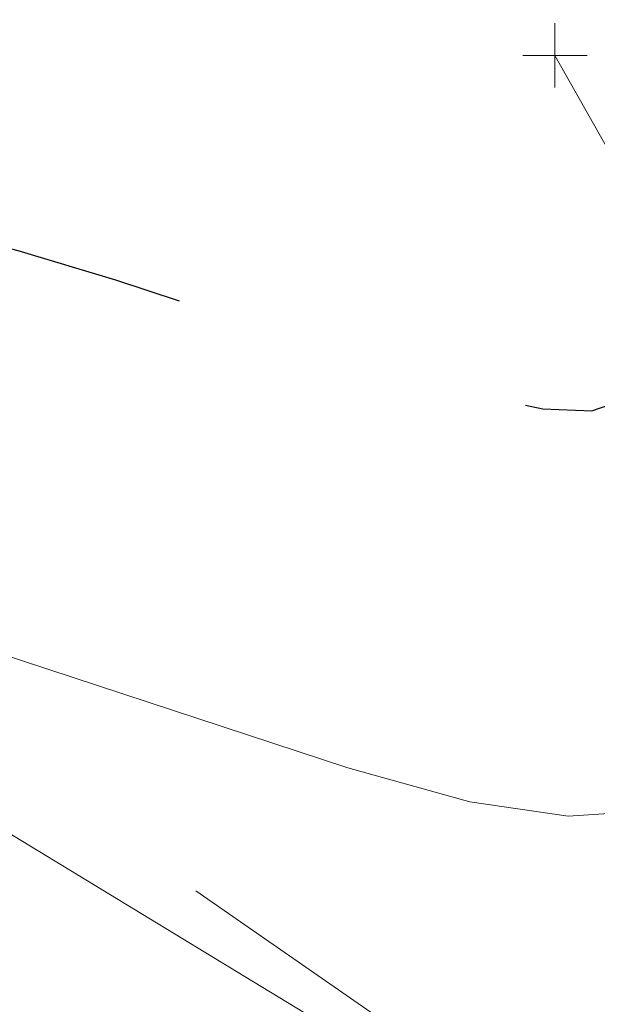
# Model space of a CAD drawing. Extents: x 1926935 to 1928139, y 199322 to 200300.
# Tile 597 of 656: x 1927278 to 1927287, y 200201 to 200217. Entities that reach past the tile are written whole.
import ezdxf

# ---------------------------------------------------------------- set-up
doc = ezdxf.new("R2010")
doc.units = 0
doc.header["$MEASUREMENT"] = 0
doc.linetypes.add('DGN Style 2', pattern=[14.030763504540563, 8.418458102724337, -5.612305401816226])
doc.linetypes.add('DGN Style 3', pattern=[19.64306890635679, 14.03076350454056, -5.612305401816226])
for name, color, linetype, lineweight in [('DT_X_Contour_Major', 132, 'DGN Style 3', 30), ('DT_X_Contour_Minor', 136, 'DGN Style 3', 0), ('DT_X_Terrain_Ground_Line', 92, 'DGN Style 3', 13), ('SV_X_Toe_of_Slope', 193, 'DGN Style 2', 0), ('SV_X_Top_of_Bank', 97, 'DGN Style 2', 0)]:
    doc.layers.add(name, color=color, linetype=linetype, lineweight=lineweight)
doc.layers.add('SV_X_Shot_Marker (Construction)', color=40, linetype='Continuous', lineweight=0, transparency=0.5)

# ---------------------------------------------------------------- blocks, each defined once
blk = doc.blocks.new('SVPT_1338')
at = {"layer": 'SV_X_Shot_Marker (Construction)', "transparency": 33554495}
for p, q in [((0, 0.0249999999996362), (0, -0.0249999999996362)), ((-0.02499999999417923, 0), (0.02499999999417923, 0))]:
    blk.add_line(p, q, dxfattribs=at)
blk.add_point((0, 0), dxfattribs=at)
blk = doc.blocks.new('*U2117', base_point=(1927600.1255, 199832.7095, 682.6088333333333))
at = {"layer": 'DT_X_Contour_Major', "elevation": 660.0000000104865, "flags": 128}
blk.add_lwpolyline([(1927234.108534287, 200236.7289084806), (1927242.294645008, 200231.0087032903), (1927244.130964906, 200229.7610304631), (1927246.131591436, 200228.4695284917), (1927248.296524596, 200227.134197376), (1927250.625764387, 200225.755037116), (1927257.056146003, 200222.0188375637), (1927259.289390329, 200220.6973956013), (1927261.166337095, 200219.5352193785), (1927262.686986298, 200218.5323088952), (1927263.851337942, 200217.6886641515), (1927266.481212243, 200215.6512991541), (1927267.493924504, 200214.971618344), (1927268.559655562, 200214.4605996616), (1927269.678405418, 200214.118243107), (1927270.850174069, 200213.9445486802), (1927274.045582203, 200213.7062463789), (1927275.288558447, 200213.5642146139), (1927276.620931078, 200213.3168460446), (1927278.042700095, 200212.9641406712), (1927279.553865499, 200212.5060984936), (1927283.702835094, 200211.1442036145), (1927285.099851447, 200210.7291522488), (1927286.179173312, 200210.5054193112), (1927286.940800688, 200210.4730048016), (1927287.384733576, 200210.63190872), (1927288.715133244, 200211.8198700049), (1927289.272701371, 200212.7763853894), (1927289.385661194, 200212.9548032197), (1927289.485582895, 200213.0801215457), (1927289.572466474, 200213.1523403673), (1927289.646311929, 200213.1714596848), (1927289.960501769, 200213.1367843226), (1927298.897650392, 200205.8138983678), (1927300.751890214, 200204.2039761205), (1927302.484403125, 200202.5125890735), (1927304.095189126, 200200.7397372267), (1927305.584248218, 200198.8854205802), (1927309.392769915, 200193.8319564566), (1927310.756121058, 200192.0630749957), (1927311.989783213, 200190.546528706), (1927313.09375638, 200189.2823175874), (1927314.06804056, 200188.2704416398), (1927316.493213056, 200185.9085526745), (1927317.612096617, 200184.8671860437), (1927319.149867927, 200183.5145028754), (1927321.106526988, 200181.8505031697), (1927323.482073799, 200179.8751869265), (1927330.375382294, 200174.1925882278), (1927332.685239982, 200172.3005457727), (1927334.444831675, 200170.8863674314), (1927335.654157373, 200169.950053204), (1927336.313217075, 200169.4916030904), (1927337.337021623, 200168.9062216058), (1927337.770658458, 200168.6383010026), (1927338.303715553, 200168.2735753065), (1927338.936192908, 200167.8120445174), (1927339.668090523, 200167.2537086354), (1927341.752377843, 200165.6357394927), (1927342.777631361, 200164.8843172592), (1927344.290176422, 200163.8435274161), (1927346.290013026, 200162.513369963), (1927348.777141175, 200160.8938449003), (1927356.059204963, 200156.18928792), (1927358.585342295, 200154.5518308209), (1927360.70220645, 200153.1678772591), (1927362.409797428, 200152.0374272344), (1927363.708115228, 200151.1604807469), (1927366.62459846, 200149.1599614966), (1927367.848171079, 200148.3060493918), (1927369.33152651, 200147.244702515), (1927371.074664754, 200145.9759208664), (1927373.077585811, 200144.4997044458), (1927378.765085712, 200140.2865476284), (1927380.83418895, 200138.7560558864), (1927382.775873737, 200137.3244482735), (1927384.590140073, 200135.9917247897), (1927386.276987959, 200134.757885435), (1927390.605357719, 200131.5994926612), (1927392.290736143, 200130.3862874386), (1927394.100594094, 200129.1154663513), (1927396.034931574, 200127.7870293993), (1927398.09374858, 200126.4009765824), (1927403.749899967, 200122.6280145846), (1927405.817715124, 200121.2429516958), (1927407.779047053, 200119.9174845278), (1927409.633895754, 200118.6516130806), (1927411.382261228, 200117.4453373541), (1927415.90259152, 200114.3080630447), (1927417.580362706, 200113.1421208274), (1927419.223428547, 200111.9972499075), (1927420.831789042, 200110.873450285), (1927422.405444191, 200109.7707219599), (1927426.555584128, 200106.8582081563), (1927428.197482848, 200105.6527489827), (1927430.010574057, 200104.2207568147), (1927431.994857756, 200102.5622316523), (1927434.150333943, 200100.6771734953), (1927440.126527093, 200095.3483077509), (1927442.182930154, 200093.5176881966), (1927443.869994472, 200092.0224788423), (1927445.187720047, 200090.8626796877), (1927446.13610688, 200090.0382907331), (1927448.17268678, 200088.2871337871), (1927449.172239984, 200087.4225077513), (1927450.643464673, 200086.141997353), (1927452.586360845, 200084.4456025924), (1927455.000928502, 200082.3333234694), (1927462.068670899, 200076.1460666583), (1927464.419961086, 200074.0849410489), (1927466.173024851, 200072.542006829), (1927467.327862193, 200071.5172639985), (1927467.884473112, 200071.0107125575), (1927468.571133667, 200070.3508305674), (1927468.949168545, 200069.9870680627), (1927469.568277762, 200069.3906920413), (1927470.428461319, 200068.5617025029), (1927471.529719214, 200067.5000994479), (1927477.231429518, 200062.003186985), (1927477.517179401, 200060.6544578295), (1927477.553143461, 200060.4005705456), (1927477.538571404, 200060.2169354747), (1927477.473463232, 200060.103552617), (1927477.357818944, 200060.0604219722), (1927476.700227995, 200060.0230674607), (1927472.128414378, 200062.4908186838), (1927471.031580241, 200063.0824375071), (1927469.700426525, 200063.7996863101), (1927468.134953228, 200064.6425650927), (1927466.335160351, 200065.6110738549), (1927461.223286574, 200068.3612705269), (1927459.393277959, 200069.3486578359), (1927457.737157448, 200070.248172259), (1927456.25492504, 200071.059813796), (1927454.946580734, 200071.783582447), (1927451.68951339, 200073.5964683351), (1927450.54569026, 200074.2223880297), (1927449.557021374, 200074.7404826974), (1927448.723506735, 200075.1507523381), (1927448.045146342, 200075.453196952), (1927445.241491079, 200076.6130134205), (1927445.140255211, 200076.4755750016), (1927445.103316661, 200076.4344580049), (1927445.035887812, 200076.3700091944), (1927444.937968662, 200076.28222857), (1927444.809559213, 200076.1711161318), (1927444.139171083, 200075.5981505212), (1927443.956153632, 200074.2584793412), (1927443.867521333, 200073.8497921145), (1927443.680060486, 200073.1978752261), (1927443.393771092, 200072.3027286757), (1927443.00865315, 200071.1643524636), (1927440.980836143, 200065.2843942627), (1927441.240556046, 200064.5516852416), (1927441.317753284, 200064.231356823), (1927441.438036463, 200063.584389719), (1927441.601405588, 200062.6107839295), (1927441.807860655, 200061.3105394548), (1927442.415855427, 200057.4077026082), (1927442.63638774, 200056.0147638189), (1927442.841988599, 200054.7630750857), (1927443.032658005, 200053.6526364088), (1927443.208395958, 200052.6834477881), (1927443.657121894, 200050.2872782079), (1927443.804939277, 200049.4882974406), (1927443.911846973, 200048.8884823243), (1927443.977844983, 200048.4878328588), (1927444.002933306, 200048.286349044), (1927444.024556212, 200047.8108110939), (1927443.967226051, 200047.3569188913), (1927443.945017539, 200047.2588603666), (1927443.90296207, 200047.1592100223), (1927443.841059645, 200047.0579678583), (1927443.759310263, 200046.9551338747), (1927443.514849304, 200046.6787874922), (1927443.373318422, 200046.4151724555), (1927443.132071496, 200045.8315871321), (1927442.791108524, 200044.928031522), (1927442.350429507, 200043.7045056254), (1927441.042330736, 200040.015142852), (1927440.423526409, 200038.6886105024), (1927439.548187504, 200037.4760355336), (1927438.416314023, 200036.3774179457), (1927437.027905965, 200035.3927577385), (1927432.983438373, 200032.9189403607), (1927431.57521656, 200032.0557424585), (1927430.383901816, 200031.3215117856), (1927429.40949414, 200030.7162483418), (1927428.651993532, 200030.2399521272), (1927426.921201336, 200029.1417851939), (1927426.33605336, 200028.7757373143), (1927425.87870358, 200028.5012188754), (1927425.549151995, 200028.3182298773), (1927425.347398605, 200028.2267703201), (1927424.97978716, 200028.1049174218), (1927424.834110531, 200028.0530683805), (1927424.672789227, 200027.9889109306), (1927424.495823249, 200027.9124450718), (1927424.303212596, 200027.8236708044), (1927423.768724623, 200027.5705282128), (1927423.548069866, 200027.4710594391), (1927423.286971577, 200027.3625100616), (1927422.985429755, 200027.2448800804), (1927422.643444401, 200027.1181694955), (1927420.953144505, 200026.5056653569), (1927414.274714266, 200023.2836684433), (1927412.934707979, 200022.583762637), (1927411.776873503, 200021.8649010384), (1927410.80121084, 200021.1270836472), (1927410.007719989, 200020.3703104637), (1927408.134640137, 200018.326974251), (1927407.37961813, 200017.5236202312), (1927406.519361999, 200016.6460603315), (1927405.553871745, 200015.6942945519), (1927404.483147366, 200014.6683228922), (1927401.487570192, 200011.8334572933), (1927400.390733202, 200010.7566118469), (1927399.346905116, 200009.6522247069), (1927398.356085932, 200008.5202958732), (1927397.418275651, 200007.360825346), (1927394.988126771, 200004.2321816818), (1927394.120005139, 200003.144725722), (1927393.338251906, 200002.2288405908), (1927392.642867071, 200001.4845262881), (1927392.033850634, 200000.9117828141), (1927390.524964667, 199999.6132279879), (1927389.978275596, 199999.2135049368), (1927389.469872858, 199998.9882519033), (1927388.999756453, 199998.9374688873), (1927388.56792638, 199999.0611558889), (1927387.467427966, 199999.6236145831), (1927387.056632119, 199999.9119210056), (1927386.649618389, 200000.3549962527), (1927386.246386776, 200000.9528403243), (1927385.846937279, 200001.7054532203), (1927383.991664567, 200005.5787739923), (1927382.599601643, 200008.2175989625), (1927382.202831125, 200008.6772868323), (1927381.609117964, 200008.9254254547), (1927380.818462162, 200008.9620148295), (1927379.830863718, 200008.7870549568), (1927376.93467768, 200008.0384296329), (1927375.906268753, 200007.7704843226), (1927374.993181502, 200007.5281173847), (1927374.195415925, 200007.3113288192), (1927373.512972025, 200007.1201186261), (1927370.597317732, 200006.2874872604), (1927366.5015804, 200007.4697134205), (1927365.654863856, 200007.7324363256), (1927364.870030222, 200008.0139366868), (1927364.147079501, 200008.3142145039), (1927363.486011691, 200008.633269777), (1927361.805674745, 200009.5091204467), (1927361.183866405, 200009.8769884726), (1927360.578694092, 200010.3237045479), (1927359.990157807, 200010.8492686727), (1927359.418257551, 200011.453680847), (1927357.915371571, 200013.1705773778), (1927356.966043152, 200013.998101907), (1927355.24522238, 200015.1930030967), (1927352.752909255, 200016.7552809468), (1927349.489103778, 200018.6849354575), (1927339.756966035, 200024.3205163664), (1927336.557637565, 200026.1691296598), (1927334.258755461, 200027.4882838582), (1927332.860319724, 200028.2779789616), (1927332.362330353, 200028.5382149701), (1927332.234953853, 200028.5262321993), (1927332.137676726, 200028.5633866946), (1927331.941377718, 200028.6838372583), (1927331.646056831, 200028.8875838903), (1927331.251714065, 200029.1746265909), (1927330.06810418, 200030.0511352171), (1927329.543933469, 200030.4245283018), (1927328.859128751, 200030.8873260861), (1927328.013690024, 200031.4395285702), (1927327.007617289, 200032.0811357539), (1927324.110577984, 200033.9112945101), (1927323.0615279, 200034.5454232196), (1927322.087157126, 200035.0751902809), (1927321.187465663, 200035.5005956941), (1927320.362453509, 200035.821639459), (1927316.686648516, 200037.076333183)], dxfattribs=at)
at = {"layer": 'DT_X_Contour_Minor', "flags": 128}
for points, elevation in [([(1927213.21924097, 200239.8766379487), (1927215.354509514, 200238.3845772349), (1927235.494305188, 200228.145855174), (1927237.911760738, 200226.9147354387), (1927239.524106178, 200226.0914128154), (1927240.331341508, 200225.6758873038), (1927241.410488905, 200225.1115487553), (1927242.069874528, 200224.7559216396), (1927243.238670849, 200224.1122942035), (1927244.916877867, 200223.1806664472), (1927247.104495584, 200221.9610383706), (1927253.617357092, 200218.324696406), (1927255.876418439, 200217.0319057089), (1927257.768956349, 200215.8807900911), (1927259.294970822, 200214.8713495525), (1927260.454461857, 200214.0035840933), (1927263.057740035, 200211.8784429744), (1927263.970888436, 200211.1448451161), (1927264.757875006, 200210.5379073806), (1927265.418699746, 200210.0576297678), (1927265.953362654, 200209.7040122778), (1927267.210914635, 200208.9299124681), (1927267.955772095, 200208.4739514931), (1927271.085139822, 200206.5679882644), (1927280.557078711, 200200.8095172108), (1927282.906206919, 200199.3770408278), (1927284.638020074, 200198.3109632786), (1927285.752518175, 200197.6112845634), (1927286.249701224, 200197.278004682), (1927286.752435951, 200196.8777901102), (1927287.013024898, 200196.6868793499), (1927287.417740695, 200196.4143079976), (1927287.966583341, 200196.0600760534), (1927288.659552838, 200195.6241835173), (1927292.22970647, 200193.3994769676), (1927293.184995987, 200194.6570005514), (1927293.420010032, 200194.9426988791), (1927293.715642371, 200195.2608551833), (1927294.071893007, 200195.6114694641), (1927294.488761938, 200195.9945417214), (1927296.575592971, 200197.8579475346), (1927296.741665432, 200198.142847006), (1927296.81637843, 200198.1914565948), (1927296.969343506, 200198.2151855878), (1927297.200560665, 200198.214033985), (1927297.510029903, 200198.1880017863), (1927299.13680787, 200198.0084634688), (1927301.37461219, 200196.1748600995), (1927301.838901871, 200195.7717459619), (1927302.272711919, 200195.3482335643), (1927302.676042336, 200194.9043229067), (1927303.048893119, 200194.4400139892), (1927304.002522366, 200193.1746591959), (1927304.580516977, 200192.5012968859), (1927305.599278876, 200191.4302260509), (1927307.058808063, 200189.9614466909), (1927308.959104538, 200188.0949588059), (1927314.61425152, 200182.5873797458), (1927316.680239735, 200180.606764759), (1927318.63684414, 200178.7956040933), (1927320.484064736, 200177.153897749), (1927322.221901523, 200175.6816457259), (1927326.710287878, 200171.9815794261), (1927328.284727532, 200170.7093530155), (1927329.641756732, 200169.6677235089), (1927330.781375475, 200168.8566909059), (1927331.703583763, 200168.2762552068), (1927333.872925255, 200167.0358892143), (1927334.791759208, 200166.468191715), (1927335.921254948, 200165.6953737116), (1927337.261412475, 200164.7174352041), (1927338.812231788, 200163.5343761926), (1927343.228632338, 200160.1060581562), (1927344.903444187, 200158.8353410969), (1927346.615579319, 200157.5944284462), (1927348.365037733, 200156.383320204), (1927350.151819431, 200155.2020163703), (1927354.966335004, 200152.0916120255), (1927356.78566727, 200150.9066814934), (1927358.632777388, 200149.6846931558), (1927360.507665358, 200148.4256470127), (1927362.41033118, 200147.1295430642), (1927367.52114384, 200143.6238554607), (1927369.356529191, 200142.3562130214), (1927371.029575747, 200141.182551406), (1927372.540283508, 200140.1028706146), (1927373.888652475, 200139.1171706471), (1927377.267851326, 200136.6139451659), (1927378.723055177, 200135.5398046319), (1927380.55426759, 200134.1948021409), (1927382.761488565, 200132.5789376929), (1927385.344718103, 200130.6922112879), (1927392.734674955, 200125.2997915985), (1927395.276344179, 200123.4524654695), (1927397.358884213, 200121.9548018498), (1927398.982295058, 200120.8068007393), (1927400.146576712, 200120.008462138), (1927402.639155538, 200118.3457758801), (1927403.809998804, 200117.5552357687), (1927405.453094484, 200116.430630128), (1927407.568442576, 200114.971958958), (1927410.156043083, 200113.1792222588), (1927422.057153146, 200104.9183664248), (1927423.875762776, 200103.65303249), (1927424.598867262, 200103.1455672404), (1927424.95525154, 200102.8728419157), (1927425.482076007, 200102.4352648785), (1927426.179340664, 200101.8328361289), (1927427.04704551, 200101.0655556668), (1927431.494028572, 200097.1002595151), (1927430.361588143, 200096.7825338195), (1927430.148403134, 200096.7184748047), (1927429.994179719, 200096.6624659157), (1927429.898917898, 200096.6145071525), (1927429.862617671, 200096.574598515), (1927429.830793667, 200096.4071418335), (1927428.373444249, 200097.0065839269), (1927427.749330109, 200097.2386346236), (1927426.501566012, 200097.6778829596), (1927424.630151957, 200098.3243289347), (1927422.135087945, 200099.1779725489), (1927412.114868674, 200102.594744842), (1927408.674746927, 200103.7642966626), (1927407.769807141, 200104.0697226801), (1927404.811521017, 200105.06311234), (1927404.326697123, 200105.2332476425), (1927404.3064311, 200105.2279048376), (1927404.122290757, 200105.1102540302), (1927403.254796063, 200104.5411460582), (1927402.714065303, 200102.0401738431), (1927402.223827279, 200099.743450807), (1927401.675296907, 200097.1641780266), (1927401.49230538, 200096.2972657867), (1927401.354728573, 200095.6309836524), (1927401.26256649, 200095.1653316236), (1927401.215819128, 200094.9003097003), (1927401.103632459, 200094.131677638), (1927406.493037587, 200083.2125704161), (1927407.536924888, 200081.0677193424), (1927408.358841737, 200079.3127835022), (1927408.958788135, 200077.9477628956), (1927409.33676408, 200076.9726575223), (1927410.58272077, 200073.331967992), (1927411.20074881, 200071.3598913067), (1927411.206854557, 200070.9392913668), (1927410.960302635, 200070.522667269), (1927410.461093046, 200070.1100190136), (1927409.709225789, 200069.7013466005), (1927407.367369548, 200068.6168546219), (1927406.505353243, 200068.1194654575), (1927405.675696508, 200067.4406669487), (1927404.878399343, 200066.5804590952), (1927404.113461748, 200065.5388418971), (1927402.116774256, 200062.5193169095), (1927401.323366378, 200061.5393312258), (1927400.440658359, 200060.8640179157), (1927399.468650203, 200060.4933769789), (1927398.407341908, 200060.4274084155), (1927393.246202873, 200060.8304573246), (1927384.927865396, 200053.3236083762), (1927383.275650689, 200051.8508589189), (1927381.884008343, 200050.649831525), (1927380.752938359, 200049.7205261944), (1927379.882440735, 200049.0629429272), (1927377.908543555, 200047.6716836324), (1927377.195353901, 200047.2019797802), (1927376.536207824, 200046.8363126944), (1927375.931105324, 200046.5746823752), (1927375.380046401, 200046.4170888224), (1927373.136808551, 200045.9659471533), (1927372.695540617, 200045.879424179), (1927372.376875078, 200045.8194501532), (1927372.194477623, 200045.7772944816), (1927371.886284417, 200045.6958079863), (1927371.452295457, 200045.5749906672), (1927370.892510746, 200045.4148425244), (1927369.232023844, 200044.935339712), (1927368.537244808, 200044.8116086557), (1927367.698272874, 200044.800042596), (1927366.715108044, 200044.9006415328), (1927365.587750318, 200045.1134054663), (1927362.38920585, 200045.8303292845), (1927361.2389778, 200046.1908082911), (1927360.187202, 200046.7345524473), (1927359.23387845, 200047.4615617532), (1927358.379007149, 200048.3718362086), (1927354.619329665, 200053.0474023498), (1927350.472727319, 200055.3780453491), (1927349.573679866, 200055.8713907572), (1927348.653652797, 200056.3525799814), (1927347.712646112, 200056.821613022), (1927346.750659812, 200057.2784898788), (1927344.15739019, 200058.4806199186), (1927343.176695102, 200058.8884369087), (1927342.179562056, 200059.2102903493), (1927341.165991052, 200059.4461802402), (1927340.135982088, 200059.5961065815), (1927337.367374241, 200059.8812920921), (1927336.221198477, 200060.0497375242), (1927334.859127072, 200060.3411846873), (1927333.281160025, 200060.7556335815), (1927331.487297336, 200061.2930842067), (1927322.612181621, 200064.0881911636), (1927314.752263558, 200065.0877231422), (1927312.888341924, 200065.3208079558), (1927310.665113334, 200065.5916915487), (1927308.082577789, 200065.9003739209), (1927305.140735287, 200066.2468550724), (1927296.81674601, 200067.2212031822), (1927294.046787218, 200067.5380418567), (1927291.979902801, 200067.7577967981), (1927290.61609276, 200067.8804680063), (1927289.955357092, 200067.9060554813), (1927289.130827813, 200067.8448437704), (1927288.836766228, 200067.816532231), (1927288.572978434, 200067.7775063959), (1927288.33946443, 200067.727766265), (1927288.136224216, 200067.6673118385), (1927287.258408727, 200067.360191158)], 657.0000000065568), ([(1927220.182338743, 200238.8273947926), (1927227.48149728, 200233.7269648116), (1927238.529244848, 200228.1104819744), (1927240.739804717, 200226.9835112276), (1927241.182616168, 200226.7555734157), (1927241.77458583, 200226.4460037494), (1927242.294623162, 200226.1625230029), (1927243.410757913, 200225.5442580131), (1927245.122990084, 200224.59120878), (1927247.431319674, 200223.3033753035), (1927254.381661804, 200219.4227737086), (1927256.792468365, 200218.0431439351), (1927258.812131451, 200216.8147058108), (1927260.44065106, 200215.7374593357), (1927261.678027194, 200214.8114045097), (1927264.456172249, 200212.5435138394), (1927265.400884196, 200211.7789667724), (1927266.151411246, 200211.186243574), (1927266.707753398, 200210.7653442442), (1927267.069910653, 200210.5162687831), (1927267.776750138, 200210.081166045), (1927269.608829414, 200208.9643948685), (1927281.695379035, 200201.6159307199), (1927284.209379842, 200200.0869740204), (1927286.013453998, 200198.9882074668), (1927287.107601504, 200198.3196310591), (1927287.491822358, 200198.0812447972), (1927287.569842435, 200198.0191349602), (1927287.610283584, 200197.9895072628), (1927287.7582676, 200197.8922328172), (1927288.419867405, 200197.4793308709), (1927288.568120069, 200197.6744876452), (1927288.695738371, 200197.8002132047), (1927289.015056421, 200198.0937512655), (1927289.526074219, 200198.5551018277), (1927290.228791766, 200199.1842648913), (1927293.955439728, 200202.5119216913), (1927294.252010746, 200203.0206931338), (1927294.339472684, 200203.1125721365), (1927294.474756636, 200203.1701642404), (1927294.657862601, 200203.1934694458), (1927294.888790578, 200203.1824877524), (1927296.07803917, 200203.0512370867), (1927300.548958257, 200199.3878728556), (1927301.476564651, 200198.5824893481), (1927302.343275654, 200197.7363520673), (1927303.149091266, 200196.8494610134), (1927303.894011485, 200195.9218161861), (1927305.799271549, 200193.3937582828), (1927306.639051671, 200192.3552229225), (1927307.729446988, 200191.1356602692), (1927309.070457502, 200189.735070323), (1927310.662083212, 200188.1534530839), (1927315.240572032, 200183.6944373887), (1927316.990858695, 200182.0269051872), (1927318.807852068, 200180.368570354), (1927320.691552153, 200178.7194328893), (1927322.641958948, 200177.0794927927), (1927327.931986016, 200172.71858236), (1927329.751565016, 200171.2397506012), (1927331.242781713, 200170.0739381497), (1927332.405636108, 200169.2211450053), (1927333.240128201, 200168.681371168), (1927335.027624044, 200167.6593333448), (1927335.784725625, 200167.1915614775), (1927336.715408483, 200166.5547742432), (1927337.819672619, 200165.7489716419), (1927339.097518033, 200164.7741536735), (1927342.736547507, 200161.9492852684), (1927344.194839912, 200160.8516664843), (1927345.84044502, 200159.6774614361), (1927347.673362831, 200158.4266701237), (1927349.693593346, 200157.099292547), (1927355.33062499, 200153.4575039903), (1927357.385558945, 200152.1217312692), (1927359.322587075, 200150.8457545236), (1927361.141709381, 200149.6295737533), (1927362.842925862, 200148.4731889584), (1927367.22229538, 200145.4692241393), (1927368.853743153, 200144.3394918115), (1927370.463559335, 200143.2032684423), (1927372.051743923, 200142.0605540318), (1927373.61829692, 200140.91134858), (1927377.766929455, 200137.8381459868), (1927379.426766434, 200136.6118883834), (1927381.294802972, 200135.2380175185), (1927383.371039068, 200133.7165333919), (1927385.655474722, 200132.0474360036), (1927392.024902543, 200127.3996919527), (1927394.2811415, 200125.7637394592), (1927396.272787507, 200124.341690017), (1927397.999840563, 200123.133543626), (1927399.462300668, 200122.1393002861), (1927403.009403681, 200119.7731887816), (1927404.479237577, 200118.7844744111), (1927406.228412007, 200117.592914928), (1927408.256926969, 200116.1985103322), (1927410.564782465, 200114.6012606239), (1927419.320545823, 200108.5237633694), (1927422.467615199, 200106.334160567), (1927423.385656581, 200105.6922623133), (1927425.251106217, 200104.3831142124), (1927426.170498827, 200103.6795431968), (1927427.529589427, 200102.5506912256), (1927429.328378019, 200100.9965582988), (1927431.566864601, 200099.0171444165), (1927443.039097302, 200088.7875574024), (1927442.747869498, 200088.7058484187), (1927442.687153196, 200088.6583716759), (1927442.629816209, 200088.5509595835), (1927442.575858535, 200088.3836121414), (1927442.525280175, 200088.1563293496), (1927442.297132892, 200086.9558271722), (1927431.849349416, 200091.2532462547), (1927429.706472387, 200092.121734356), (1927427.75546279, 200092.8854476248), (1927425.996320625, 200093.5443860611), (1927424.429045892, 200094.0985496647), (1927417.562787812, 200096.4401718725), (1927417.238056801, 200096.2293320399), (1927417.168926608, 200096.1781383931), (1927417.100706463, 200096.1149173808), (1927417.033396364, 200096.0396690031), (1927416.966996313, 200095.95239326), (1927416.659252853, 200095.517042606), (1927416.068025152, 200092.7370005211), (1927415.938112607, 200092.0851737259), (1927415.801758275, 200091.321139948), (1927415.658962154, 200090.4448991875), (1927415.509724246, 200089.4564514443), (1927414.798249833, 200084.5818790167), (1927416.47440902, 200081.1859268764), (1927416.885187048, 200080.2672178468), (1927417.399167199, 200078.9664988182), (1927418.016349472, 200077.2837697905), (1927418.736733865, 200075.2190307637), (1927422.339332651, 200064.6922253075), (1927422.916268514, 200062.851270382), (1927423.028005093, 200062.4188109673), (1927423.1159566, 200061.9104134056), (1927423.180123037, 200061.326077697), (1927423.220504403, 200060.6658038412), (1927423.29647462, 200058.8038226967), (1927423.248679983, 200058.1348972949), (1927423.048318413, 200057.524606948), (1927422.695389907, 200056.9729516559), (1927422.189894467, 200056.4799314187), (1927420.638484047, 200055.2433908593), (1927420.088871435, 200054.8193624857), (1927419.603591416, 200054.4746827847), (1927419.182643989, 200054.2093517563), (1927418.826029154, 200054.0233694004), (1927417.960833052, 200053.6332146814), (1927417.532268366, 200053.4501395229), (1927416.895471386, 200053.1935300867), (1927416.050442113, 200052.8633863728), (1927414.997180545, 200052.4597083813), (1927410.141348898, 200050.61287713), (1927409.462386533, 200050.357724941), (1927409.150424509, 200050.2490550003), (1927406.876284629, 200048.2303059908), (1927406.144134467, 200047.6362899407), (1927404.922315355, 200046.7194199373), (1927403.210827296, 200045.4796959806), (1927401.009670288, 200043.9171180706), (1927394.487026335, 200039.3197717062), (1927392.043685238, 200037.7502036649), (1927389.605644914, 200036.4895093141), (1927387.17290536, 200035.5376886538), (1927384.745466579, 200034.8947416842), (1927376.08855682, 200033.1515934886), (1927374.365711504, 200032.8072501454), (1927373.110828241, 200032.5590179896), (1927372.323907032, 200032.4068970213), (1927370.849399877, 200032.1293893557), (1927370.320154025, 200032.0252151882), (1927369.838296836, 200031.9208234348), (1927369.403828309, 200031.8162140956), (1927369.016748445, 200031.7113871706), (1927367.32094929, 200031.2216871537), (1927364.794092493, 200031.6406240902), (1927364.189411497, 200031.7358415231), (1927363.458307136, 200031.8419494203), (1927362.60077941, 200031.9589477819), (1927361.61682832, 200032.086836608), (1927358.82439426, 200032.4423940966), (1927357.862381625, 200032.5853811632), (1927357.070669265, 200032.7476742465), (1927356.44925718, 200032.9292733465), (1927355.99814537, 200033.1301784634), (1927355.022247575, 200033.6916667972), (1927354.66268798, 200033.9226040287), (1927354.315932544, 200034.1942994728), (1927353.981981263, 200034.5067531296), (1927353.660834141, 200034.859964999), (1927352.821514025, 200035.8562076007), (1927352.430821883, 200036.3241536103), (1927351.888235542, 200036.9808096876), (1927351.193755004, 200037.8261758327), (1927346.043211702, 200044.1262645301), (1927342.333435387, 200046.2721274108), (1927341.566938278, 200046.7181316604), (1927340.857351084, 200047.1364888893), (1927340.204673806, 200047.5271990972), (1927339.608906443, 200047.8902622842), (1927337.567547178, 200049.1474490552), (1927336.743212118, 200049.6590587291), (1927335.762009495, 200050.2777740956), (1927335.369813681, 200050.4769541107), (1927334.707271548, 200050.7497541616), (1927333.774383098, 200051.0961742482), (1927332.571148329, 200051.5162143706), (1927329.002060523, 200052.7344814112), (1927327.624034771, 200053.199391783), (1927326.16677337, 200053.6804226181), (1927324.63027632, 200054.1775739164), (1927323.014543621, 200054.6908456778), (1927315.289574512, 200057.1237283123), (1927312.269805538, 200057.5077470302), (1927311.519421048, 200057.6013091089), (1927310.562454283, 200057.7174158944), (1927308.028773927, 200058.0172635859), (1927301.152802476, 200058.8221168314)], 658.0000000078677), ([(1927227.145436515, 200237.7781516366), (1927239.608485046, 200229.0693523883), (1927242.033890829, 200227.8352595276), (1927242.138682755, 200227.7804587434), (1927243.58284498, 200226.9762218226), (1927245.329102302, 200226.0017511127), (1927247.758143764, 200224.6457122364), (1927255.145966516, 200220.5208510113), (1927257.70851829, 200219.0543821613), (1927259.855306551, 200217.7486215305), (1927261.586331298, 200216.6035691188), (1927262.90159253, 200215.6192249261), (1927266.830879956, 200212.4130884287), (1927267.544947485, 200211.8345797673), (1927267.996807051, 200211.4730587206), (1927268.186458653, 200211.3285252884), (1927269.295600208, 200210.6522385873), (1927273.456645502, 200208.1226708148), (1927283.156141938, 200204.9388213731), (1927285.050214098, 200204.4091917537), (1927286.575503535, 200204.1848097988), (1927287.732010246, 200204.2656755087), (1927288.519734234, 200204.6517888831), (1927291.335286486, 200207.1658958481), (1927291.762356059, 200207.8985392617), (1927291.86256694, 200208.0336876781), (1927291.980169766, 200208.1251428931), (1927292.115164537, 200208.1729049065), (1927292.267551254, 200208.1769737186), (1927293.019270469, 200208.0940107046), (1927299.723304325, 200202.6008856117), (1927301.114227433, 200201.3932327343), (1927302.413839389, 200200.1244705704), (1927303.622140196, 200198.79459912), (1927304.739129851, 200197.4036183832), (1927307.596020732, 200193.6128573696), (1927308.697586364, 200192.2091489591), (1927309.859615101, 200190.8410944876), (1927311.082106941, 200189.5086939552), (1927312.365061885, 200188.2119473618), (1927315.866892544, 200184.8014950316), (1927317.301477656, 200183.4470456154), (1927318.978859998, 200181.9415366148), (1927320.899039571, 200180.2849680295), (1927323.062016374, 200178.4773398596), (1927329.153684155, 200173.4555852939), (1927331.218402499, 200171.770148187), (1927332.843806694, 200170.4801527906), (1927334.02989674, 200169.5855991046), (1927334.776672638, 200169.0864871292), (1927336.182322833, 200168.2827774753), (1927336.777692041, 200167.9149312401), (1927337.509562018, 200167.4141747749), (1927338.377932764, 200166.7805080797), (1927339.382804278, 200166.0139311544), (1927342.244462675, 200163.7925123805), (1927343.486235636, 200162.8679918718), (1927345.065310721, 200161.760494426), (1927346.981687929, 200160.4700200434), (1927349.235367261, 200158.9965687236), (1927355.694914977, 200154.8233959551), (1927357.985450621, 200153.336781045), (1927360.012396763, 200152.0068158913), (1927361.775753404, 200150.8335004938), (1927363.275520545, 200149.8168348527), (1927366.92344692, 200147.3145928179), (1927368.350957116, 200146.3227706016), (1927369.897542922, 200145.2239854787), (1927371.563204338, 200144.0182374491), (1927373.347941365, 200142.7055265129), (1927378.266007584, 200139.0623468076), (1927380.130477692, 200137.6839721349), (1927382.035338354, 200136.281232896), (1927383.980589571, 200134.8541290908), (1927385.96623134, 200133.4026607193), (1927391.315130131, 200129.499592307), (1927393.285938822, 200128.075013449), (1927395.186690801, 200126.7285781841), (1927397.017386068, 200125.4602865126), (1927398.778024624, 200124.2701384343), (1927403.379651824, 200121.2006016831), (1927405.148476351, 200120.0137130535), (1927407.00372953, 200118.7551997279), (1927408.945411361, 200117.4250617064), (1927410.973521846, 200116.0232989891), (1927416.497054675, 200112.1897654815), (1927418.450454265, 200110.8329420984), (1927420.168003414, 200109.6376220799), (1927421.649702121, 200108.603805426), (1927422.895550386, 200107.7314921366), (1927425.903345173, 200105.6206611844), (1927427.226225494, 200104.6284861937), (1927428.939020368, 200103.2350844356), (1927431.041729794, 200101.4404559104), (1927433.534353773, 200099.2446006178), (1927440.701237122, 200092.8540174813), (1927443.09061096, 200090.7246563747), (1927444.883569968, 200089.1295104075), (1927446.080114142, 200088.0685795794), (1927446.680243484, 200087.5418638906), (1927447.485368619, 200086.8495755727), (1927447.970704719, 200086.4288150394), (1927448.822869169, 200085.6857496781), (1927450.041861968, 200084.6203794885), (1927451.627683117, 200083.2327044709), (1927459.884114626, 200076.0048431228), (1927459.187573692, 200075.6738289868), (1927459.055437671, 200075.588987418), (1927458.957547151, 200075.4763259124), (1927458.893902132, 200075.3358444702), (1927458.864502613, 200075.1675430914), (1927458.807211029, 200074.3172234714), (1927452.181501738, 200078.0050977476), (1927450.59645001, 200078.8383552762), (1927448.68088452, 200079.7576103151), (1927446.43480527, 200080.7628628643), (1927443.858212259, 200081.8541129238), (1927431.062912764, 200087.1472740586), (1927430.600893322, 200086.5200337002), (1927430.510538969, 200086.3992418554), (1927430.437484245, 200086.3056836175), (1927430.381729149, 200086.2393589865), (1927430.34327368, 200086.2002679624), (1927430.204180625, 200086.0813882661), (1927429.425403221, 200080.3808081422), (1927429.260140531, 200079.2561545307), (1927429.098114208, 200078.3252994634), (1927428.939324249, 200077.5882429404), (1927428.783770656, 200077.0449849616), (1927428.065405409, 200074.961977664), (1927430.839355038, 200067.1362473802), (1927431.381307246, 200065.5287492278), (1927431.818328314, 200064.0601391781), (1927432.150418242, 200062.730417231), (1927432.377577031, 200061.5395833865), (1927433.192812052, 200056.3064310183), (1927431.229472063, 200050.1016864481), (1927430.861680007, 200048.9301060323), (1927430.59973526, 200048.0745410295), (1927430.443637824, 200047.5349914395), (1927430.393387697, 200047.3114572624), (1927430.400517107, 200047.1367200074), (1927430.399248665, 200047.0765087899), (1927430.390096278, 200047.0269280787), (1927430.373059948, 200046.9879778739), (1927430.348139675, 200046.9596581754), (1927430.27117369, 200046.8983129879), (1927430.233542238, 200046.8726027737), (1927430.178372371, 200046.8414810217), (1927430.10566409, 200046.804947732), (1927430.015417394, 200046.7630029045), (1927429.751374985, 200046.6439346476), (1927429.455610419, 200046.4792310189), (1927428.76634853, 200046.0744213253), (1927427.683589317, 200045.4295055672), (1927426.207332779, 200044.5444837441), (1927421.745985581, 200041.8642841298), (1927420.267916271, 200040.9799331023), (1927419.179718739, 200040.3370297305), (1927418.481392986, 200039.9355740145), (1927418.172939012, 200039.7755659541), (1927417.643187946, 200039.5922395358), (1927414.355169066, 200036.3097716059), (1927413.600517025, 200035.5750871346), (1927412.745711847, 200034.7778056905), (1927411.790753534, 200033.9179272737), (1927410.735642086, 200032.9954518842), (1927407.788474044, 200030.4520548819), (1927406.746840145, 200029.5614391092), (1927405.832314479, 200028.7971395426), (1927405.044897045, 200028.1591561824), (1927404.384587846, 200027.6474890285), (1927402.793240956, 200026.4514648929), (1927402.181123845, 200025.9774159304), (1927401.538282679, 200025.4522871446), (1927400.864717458, 200024.8760785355), (1927400.160428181, 200024.2487901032), (1927398.241358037, 200022.5079145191), (1927397.454181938, 200021.9673926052), (1927396.531956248, 200021.6514835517), (1927395.474680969, 200021.5601873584), (1927394.282356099, 200021.6935040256), (1927390.922756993, 200022.3484989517), (1927389.639722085, 200022.5288152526), (1927388.310316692, 200022.5785179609), (1927386.934540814, 200022.4976070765), (1927385.512394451, 200022.2860825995), (1927378.767513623, 200020.9942033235), (1927369.104655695, 200020.7132136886), (1927368.17840826, 200021.8170274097), (1927367.919224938, 200022.0383096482), (1927367.538638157, 200022.2290933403), (1927367.036647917, 200022.389378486), (1927366.413254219, 200022.5191650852), (1927363.220808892, 200023.053672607), (1927358.639316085, 200023.6370289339), (1927357.507517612, 200023.9033471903), (1927356.075619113, 200024.452292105), (1927354.343620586, 200025.2838636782), (1927352.311522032, 200026.3980619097), (1927346.492459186, 200029.7460927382), (1927344.50861116, 200030.9330562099), (1927342.921364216, 200031.9829235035), (1927341.730718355, 200032.895694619), (1927340.936673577, 200033.6713695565), (1927338.156533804, 200036.9712948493), (1927335.12889, 200038.8351239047), (1927334.462985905, 200039.246641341), (1927333.762835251, 200039.682409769), (1927333.028438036, 200040.1424291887), (1927332.259794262, 200040.6266996), (1927330.164415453, 200041.9504220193), (1927329.172342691, 200042.4887150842), (1927327.767658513, 200043.1108024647), (1927325.950362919, 200043.8166841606), (1927323.720455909, 200044.6063601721), (1927312.351463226, 200048.4870349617)], 659.0000000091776)]:
    blk.add_lwpolyline(points, dxfattribs=dict(at, elevation=elevation))

msp = doc.modelspace()

# ---------------------------------------------------------------- linework, layer by layer
at = {"layer": 'SV_X_Toe_of_Slope', "extrusion": (0.2684062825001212, -0.05553067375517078, 0.9617039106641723), "elevation": 506813.2266632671, "flags": 128}
msp.add_lwpolyline([(586531.655663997, -1775849.259778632), (586510.8445030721, -1775868.116325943), (586500.4178147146, -1775875.136635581)], dxfattribs=at)
at = {"layer": 'SV_X_Top_of_Bank'}
msp.add_polyline3d([(1927304.409, 200180.357, 653.8032000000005), (1927287.72, 200198.2287999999, 658.1837000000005), (1927268.503, 200211.5587999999, 659.2835), (1927261.19, 200217.8485999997, 659.460599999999), (1927242.217, 200228.0675, 659.215099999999), (1927210.34, 200240.3105, 656.5865), (1927181.846, 200249.5810999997, 652.5667999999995), (1927151.07, 200261.2037000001, 649.204400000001), (1927120.815, 200273.6607000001, 645.570900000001), (1927104.216, 200282.4955999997, 643.792599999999)], dxfattribs=at)

# ---------------------------------------------------------------- block references
at = {"layer": 'DT_X_Terrain_Ground_Line'}
msp.add_blockref('*U2117', (1927600.1255, 199832.7095, 682.6088333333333), dxfattribs=at)
at = {"layer": 'SV_X_Shot_Marker (Construction)', "transparency": 33554495, "xscale": 20, "yscale": 20, "zscale": 20}
msp.add_blockref('SVPT_1338', (1927286.368, 200215.9889000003, 660.8957999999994), dxfattribs=at)

doc.saveas('drawing.dxf')
